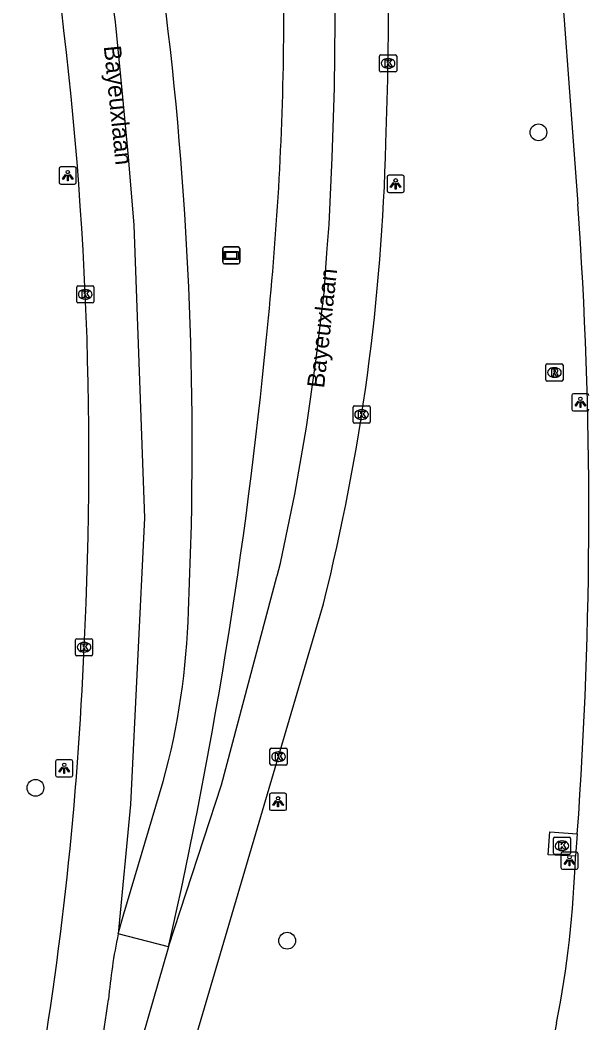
# Model space of a CAD drawing. Extents: x 159822 to 160765, y 380693 to 381634.
# Drawn here: x 160559.3 to 160592.4, y 381373 to 381431.5 of the extents above; entities that cross this region are included whole.
import ezdxf

# ---------------------------------------------------------------- set-up
doc = ezdxf.new("R2010")
doc.units = 0
for name, color, linetype in [('IMGEO_Berm_groen', 7, 'Continuous'), ('IMGEO_Boom', 7, 'Continuous'), ('IMGEO_Fietspad_gesloten', 7, 'Continuous'), ('IMGEO_Kolk', 7, 'Continuous'), ('IMGEO_Lichtpunt', 7, 'Continuous'), ('IMGEO_Openbare_ruimte_label', 7, 'Continuous'), ('IMGEO_Reclamebord', 7, 'Continuous'), ('IMGEO_Rijbaan_regionaal_gesloten', 7, 'Continuous'), ('IMGEO_Rioolput', 7, 'Continuous'), ('IMGEO_Verkeerseiland_open', 7, 'Continuous')]:
    doc.layers.add(name, color=color, linetype=linetype)

msp = doc.modelspace()

# ---------------------------------------------------------------- linework, layer by layer
at = {"layer": 'IMGEO_Berm_groen'}
msp.add_lwpolyline([(160591.636, 381382.746), (160590.052, 381382.83), (160590.143, 381384.164), (160591.745, 381384.049)], dxfattribs=at)
at = {"layer": 'IMGEO_Boom'}
for centre in [(160589.479, 381424.919), (160560.163, 381386.727), (160574.836, 381377.821)]:
    msp.add_circle(centre, 0.489, dxfattribs=at)
at = {"layer": 'IMGEO_Fietspad_gesloten'}
for points in [[(160589.082, 381456.76), (160590.47, 381438.252), (160591.778, 381420.755)], [(160591.745, 381384.049), (160591.636, 381382.746)], [(160590.535, 381373.03), (160588.771, 381363.722)]]:
    msp.add_lwpolyline(points, dxfattribs=at)
for centre, radius, start, end in [((160334.374, 381402.633), 258.041, 355.86992, 4.02706), ((160427.932, 381397.66), 167.901, 345.31799, 356.29242), ((160531.123, 381384.683), 60.544, 348.90307, 358.16678)]:
    msp.add_arc(centre, radius, start, end, dxfattribs=at)
at = {"layer": 'IMGEO_Kolk'}
for p, q in [((160580.216, 381428.513), (160580.216, 381429.365)), ((160580.291, 381429.439), (160581.143, 381429.439)), ((160580.704, 381429.219), (160580.729, 381429.219)), ((160581.217, 381429.365), (160581.217, 381428.513)), ((160581.143, 381428.439), (160580.291, 381428.439)), ((160580.727, 381428.659), (160580.702, 381428.659)), ((160562.569, 381415.054), (160562.569, 381415.906)), ((160562.644, 381415.98), (160563.496, 381415.98)), ((160563.057, 381415.76), (160563.082, 381415.76)), ((160563.57, 381415.906), (160563.57, 381415.054)), ((160563.496, 381414.98), (160562.644, 381414.98)), ((160563.08, 381415.2), (160563.055, 381415.2)), ((160578.674, 381408.052), (160578.674, 381408.904)), ((160578.749, 381408.978), (160579.601, 381408.978)), ((160579.162, 381408.758), (160579.187, 381408.758)), ((160579.675, 381408.904), (160579.675, 381408.052)), ((160579.601, 381407.978), (160578.749, 381407.978)), ((160579.185, 381408.198), (160579.16, 381408.198)), ((160562.495, 381394.492), (160562.495, 381395.344)), ((160562.57, 381395.418), (160563.422, 381395.418)), ((160562.983, 381395.198), (160563.008, 381395.198)), ((160563.496, 381395.344), (160563.496, 381394.492)), ((160563.006, 381394.638), (160562.981, 381394.638)), ((160563.422, 381394.418), (160562.57, 381394.418)), ((160573.833, 381388.119), (160573.833, 381388.971)), ((160573.908, 381389.045), (160574.76, 381389.045)), ((160574.321, 381388.825), (160574.346, 381388.825)), ((160574.834, 381388.971), (160574.834, 381388.119)), ((160574.76, 381388.045), (160573.908, 381388.045)), ((160574.344, 381388.265), (160574.319, 381388.265)), ((160590.35, 381382.927), (160590.35, 381383.779)), ((160590.425, 381383.853), (160591.277, 381383.853)), ((160590.838, 381383.633), (160590.863, 381383.633)), ((160591.351, 381383.779), (160591.351, 381382.927)), ((160591.277, 381382.853), (160590.425, 381382.853)), ((160590.861, 381383.073), (160590.836, 381383.073))]:
    msp.add_line(p, q, dxfattribs=at)
for points in [[(160580.216, 381428.513), (160580.216, 381429.365)], [(160580.291, 381429.439), (160581.143, 381429.439)], [(160580.537, 381429.139), (160580.66, 381429.139), (160580.66, 381428.988), (160580.79, 381429.139), (160580.954, 381429.139), (160580.808, 381428.988), (160580.961, 381428.739), (160580.809, 381428.739), (160580.724, 381428.903), (160580.66, 381428.836), (160580.66, 381428.739), (160580.537, 381428.739), (160580.537, 381429.139)], [(160581.217, 381429.365), (160581.217, 381428.513)], [(160581.143, 381428.439), (160580.291, 381428.439)], [(160562.569, 381415.054), (160562.569, 381415.906)], [(160562.644, 381415.98), (160563.496, 381415.98)], [(160562.89, 381415.68), (160563.013, 381415.68), (160563.013, 381415.529), (160563.143, 381415.68), (160563.307, 381415.68), (160563.161, 381415.529), (160563.314, 381415.28), (160563.162, 381415.28), (160563.077, 381415.444), (160563.013, 381415.377), (160563.013, 381415.28), (160562.89, 381415.28), (160562.89, 381415.68)], [(160563.57, 381415.906), (160563.57, 381415.054)], [(160563.496, 381414.98), (160562.644, 381414.98)], [(160578.674, 381408.052), (160578.674, 381408.904)], [(160578.749, 381408.978), (160579.601, 381408.978)], [(160578.995, 381408.678), (160579.118, 381408.678), (160579.118, 381408.527), (160579.248, 381408.678), (160579.412, 381408.678), (160579.266, 381408.527), (160579.419, 381408.278), (160579.267, 381408.278), (160579.182, 381408.442), (160579.118, 381408.375), (160579.118, 381408.278), (160578.995, 381408.278), (160578.995, 381408.678)], [(160579.675, 381408.904), (160579.675, 381408.052)], [(160579.601, 381407.978), (160578.749, 381407.978)], [(160562.495, 381394.492), (160562.495, 381395.344)], [(160562.57, 381395.418), (160563.422, 381395.418)], [(160562.816, 381395.118), (160562.939, 381395.118), (160562.939, 381394.967), (160563.069, 381395.118), (160563.233, 381395.118), (160563.087, 381394.967), (160563.24, 381394.718), (160563.088, 381394.718), (160563.003, 381394.882), (160562.939, 381394.815), (160562.939, 381394.718), (160562.816, 381394.718), (160562.816, 381395.118)], [(160563.496, 381395.344), (160563.496, 381394.492)], [(160563.422, 381394.418), (160562.57, 381394.418)], [(160573.833, 381388.119), (160573.833, 381388.971)], [(160573.908, 381389.045), (160574.76, 381389.045)], [(160574.154, 381388.745), (160574.277, 381388.745), (160574.277, 381388.594), (160574.407, 381388.745), (160574.571, 381388.745), (160574.425, 381388.594), (160574.578, 381388.345), (160574.426, 381388.345), (160574.341, 381388.509), (160574.277, 381388.442), (160574.277, 381388.345), (160574.154, 381388.345), (160574.154, 381388.745)], [(160574.834, 381388.971), (160574.834, 381388.119)], [(160574.76, 381388.045), (160573.908, 381388.045)], [(160590.35, 381382.927), (160590.35, 381383.779)], [(160590.425, 381383.853), (160591.277, 381383.853)], [(160590.671, 381383.553), (160590.794, 381383.553), (160590.794, 381383.402), (160590.924, 381383.553), (160591.088, 381383.553), (160590.942, 381383.402), (160591.095, 381383.153), (160590.943, 381383.153), (160590.858, 381383.317), (160590.794, 381383.25), (160590.794, 381383.153), (160590.671, 381383.153), (160590.671, 381383.553)], [(160591.351, 381383.779), (160591.351, 381382.927)], [(160591.277, 381382.853), (160590.425, 381382.853)]]:
    msp.add_lwpolyline(points, dxfattribs=at)
for centre, start, end in [((160580.293, 381429.363), 91.55205, 178.44795), ((160580.293, 381429.363), 91.55205, 178.44795), ((160581.141, 381429.363), 1.55205, 88.44795), ((160581.141, 381429.363), 1.55205, 88.44795), ((160580.293, 381428.515), 181.55205, 268.44795), ((160580.293, 381428.515), 181.55205, 268.44795), ((160581.141, 381428.515), 271.55205, 358.44795), ((160581.141, 381428.515), 271.55205, 358.44795), ((160562.646, 381415.904), 91.55205, 178.44795), ((160562.646, 381415.904), 91.55205, 178.44795), ((160563.494, 381415.904), 1.55205, 88.44795), ((160563.494, 381415.904), 1.55205, 88.44795), ((160562.646, 381415.056), 181.55205, 268.44795), ((160562.646, 381415.056), 181.55205, 268.44795), ((160563.494, 381415.056), 271.55205, 358.44795), ((160563.494, 381415.056), 271.55205, 358.44795), ((160578.751, 381408.902), 91.55205, 178.44795), ((160578.751, 381408.902), 91.55205, 178.44795), ((160579.599, 381408.902), 1.55205, 88.44795), ((160579.599, 381408.902), 1.55205, 88.44795), ((160578.751, 381408.054), 181.55205, 268.44795), ((160578.751, 381408.054), 181.55205, 268.44795), ((160579.599, 381408.054), 271.55205, 358.44795), ((160579.599, 381408.054), 271.55205, 358.44795), ((160562.572, 381395.342), 91.55205, 178.44795), ((160562.572, 381395.342), 91.55205, 178.44795), ((160563.42, 381395.342), 1.55205, 88.44795), ((160563.42, 381395.342), 1.55205, 88.44795), ((160562.572, 381394.494), 181.55205, 268.44795), ((160562.572, 381394.494), 181.55205, 268.44795), ((160563.42, 381394.494), 271.55205, 358.44795), ((160563.42, 381394.494), 271.55205, 358.44795), ((160573.91, 381388.969), 91.55205, 178.44795), ((160573.91, 381388.969), 91.55205, 178.44795), ((160574.758, 381388.969), 1.55205, 88.44795), ((160574.758, 381388.969), 1.55205, 88.44795), ((160573.91, 381388.121), 181.55205, 268.44795), ((160573.91, 381388.121), 181.55205, 268.44795), ((160574.758, 381388.121), 271.55205, 358.44795), ((160574.758, 381388.121), 271.55205, 358.44795), ((160590.427, 381383.777), 91.55205, 178.44795), ((160590.427, 381383.777), 91.55205, 178.44795), ((160591.275, 381383.777), 1.55205, 88.44795), ((160591.275, 381383.777), 1.55205, 88.44795), ((160590.427, 381382.929), 181.55205, 268.44795), ((160590.427, 381382.929), 181.55205, 268.44795), ((160591.275, 381382.929), 271.55205, 358.44795), ((160591.275, 381382.929), 271.55205, 358.44795)]:
    msp.add_arc(centre, 0.0765, start, end, dxfattribs=at)
for centre, major_axis, ratio, start_param, end_param in [((160580.703, 381428.939), (-0.387, 0.002), 0.722429, 4.712389, 7.853982), ((160580.728, 381428.939), (-0.39, 0.002), 0.717154, 1.570796, 4.712389), ((160563.056, 381415.48), (-0.387, 0.002), 0.722429, 4.712389, 7.853982), ((160563.081, 381415.48), (-0.39, 0.002), 0.717154, 1.570796, 4.712389), ((160579.161, 381408.478), (-0.387, 0.002), 0.722429, 4.712389, 7.853982), ((160579.186, 381408.478), (-0.39, 0.002), 0.717154, 1.570796, 4.712389), ((160562.982, 381394.918), (-0.387, 0.002), 0.722429, 4.712389, 7.853982), ((160563.007, 381394.918), (-0.39, 0.002), 0.717154, 1.570796, 4.712389), ((160574.32, 381388.545), (-0.387, 0.002), 0.722429, 4.712389, 7.853982), ((160574.345, 381388.545), (-0.39, 0.002), 0.717154, 1.570796, 4.712389), ((160590.837, 381383.353), (-0.387, 0.002), 0.722429, 4.712389, 7.853982), ((160590.862, 381383.353), (-0.39, 0.002), 0.717154, 1.570796, 4.712389)]:
    msp.add_ellipse(centre, major_axis=major_axis, ratio=ratio, start_param=start_param, end_param=end_param, dxfattribs=at)
at = {"layer": 'IMGEO_Lichtpunt'}
for p, q in [((160561.549, 381422.806), (160561.549, 381421.999)), ((160561.549, 381422.806), (160561.549, 381421.999)), ((160562.451, 381422.901), (160561.643, 381422.901)), ((160562.451, 381422.901), (160561.643, 381422.901)), ((160562.545, 381421.999), (160562.545, 381422.806)), ((160562.545, 381421.999), (160562.545, 381422.806)), ((160561.643, 381421.905), (160562.451, 381421.905)), ((160561.643, 381421.905), (160562.451, 381421.905)), ((160580.658, 381422.324), (160580.658, 381421.517)), ((160580.658, 381422.324), (160580.658, 381421.517)), ((160581.56, 381422.419), (160580.752, 381422.419)), ((160581.56, 381422.419), (160580.752, 381422.419)), ((160581.654, 381421.517), (160581.654, 381422.324)), ((160581.654, 381421.517), (160581.654, 381422.324)), ((160580.752, 381421.423), (160581.56, 381421.423)), ((160580.752, 381421.423), (160581.56, 381421.423)), ((160592.328, 381409.69), (160591.52, 381409.69)), ((160592.328, 381409.69), (160591.52, 381409.69)), ((160591.426, 381409.595), (160591.426, 381408.788)), ((160591.426, 381409.595), (160591.426, 381408.788)), ((160591.52, 381408.694), (160592.328, 381408.694)), ((160591.52, 381408.694), (160592.328, 381408.694)), ((160561.343, 381388.27), (160561.343, 381387.463)), ((160561.343, 381388.27), (160561.343, 381387.463)), ((160562.245, 381388.365), (160561.437, 381388.365)), ((160562.245, 381388.365), (160561.437, 381388.365)), ((160562.339, 381387.463), (160562.339, 381388.27)), ((160562.339, 381387.463), (160562.339, 381388.27)), ((160561.437, 381387.369), (160562.245, 381387.369)), ((160561.437, 381387.369), (160562.245, 381387.369)), ((160573.805, 381386.321), (160573.805, 381385.514)), ((160573.805, 381386.321), (160573.805, 381385.514)), ((160574.707, 381386.416), (160573.899, 381386.416)), ((160574.707, 381386.416), (160573.899, 381386.416)), ((160574.801, 381385.514), (160574.801, 381386.321)), ((160574.801, 381385.514), (160574.801, 381386.321)), ((160573.899, 381385.42), (160574.707, 381385.42)), ((160573.899, 381385.42), (160574.707, 381385.42)), ((160590.79, 381382.891), (160590.79, 381382.084)), ((160590.79, 381382.891), (160590.79, 381382.084)), ((160591.692, 381382.986), (160590.884, 381382.986)), ((160591.692, 381382.986), (160590.884, 381382.986)), ((160591.786, 381382.084), (160591.786, 381382.891)), ((160591.786, 381382.084), (160591.786, 381382.891)), ((160590.884, 381381.99), (160591.692, 381381.99)), ((160590.884, 381381.99), (160591.692, 381381.99))]:
    msp.add_line(p, q, dxfattribs=at)
for points in [[(160561.923, 381422.47), (160561.962, 381422.442), (160561.774, 381422.18), (160561.736, 381422.207), (160561.923, 381422.47)], [(160562.025, 381422.422), (160562.072, 381422.422), (160562.072, 381422.1), (160562.025, 381422.1), (160562.025, 381422.422)], [(160562.135, 381422.442), (160562.173, 381422.469), (160562.36, 381422.207), (160562.321, 381422.179), (160562.135, 381422.442)], [(160581.032, 381421.988), (160581.071, 381421.96), (160580.883, 381421.698), (160580.845, 381421.725), (160581.032, 381421.988)], [(160581.134, 381421.94), (160581.181, 381421.94), (160581.181, 381421.618), (160581.134, 381421.618), (160581.134, 381421.94)], [(160581.244, 381421.96), (160581.282, 381421.987), (160581.469, 381421.725), (160581.43, 381421.697), (160581.244, 381421.96)], [(160591.8, 381409.259), (160591.839, 381409.231), (160591.651, 381408.969), (160591.613, 381408.996), (160591.8, 381409.259)], [(160591.902, 381409.211), (160591.949, 381409.211), (160591.949, 381408.889), (160591.902, 381408.889), (160591.902, 381409.211)], [(160592.012, 381409.231), (160592.05, 381409.258), (160592.237, 381408.996), (160592.198, 381408.968), (160592.012, 381409.231)], [(160561.717, 381387.934), (160561.756, 381387.906), (160561.568, 381387.644), (160561.53, 381387.671), (160561.717, 381387.934)], [(160561.819, 381387.886), (160561.866, 381387.886), (160561.866, 381387.564), (160561.819, 381387.564), (160561.819, 381387.886)], [(160561.929, 381387.906), (160561.967, 381387.933), (160562.154, 381387.671), (160562.115, 381387.643), (160561.929, 381387.906)], [(160574.179, 381385.985), (160574.218, 381385.957), (160574.03, 381385.695), (160573.992, 381385.722), (160574.179, 381385.985)], [(160574.281, 381385.937), (160574.328, 381385.937), (160574.328, 381385.615), (160574.281, 381385.615), (160574.281, 381385.937)], [(160574.391, 381385.957), (160574.429, 381385.984), (160574.616, 381385.722), (160574.577, 381385.694), (160574.391, 381385.957)], [(160591.164, 381382.555), (160591.203, 381382.527), (160591.015, 381382.265), (160590.977, 381382.292), (160591.164, 381382.555)], [(160591.266, 381382.507), (160591.313, 381382.507), (160591.313, 381382.185), (160591.266, 381382.185), (160591.266, 381382.507)], [(160591.376, 381382.527), (160591.414, 381382.554), (160591.601, 381382.292), (160591.562, 381382.264), (160591.376, 381382.527)]]:
    msp.add_lwpolyline(points, dxfattribs=at)
for centre in [(160562.048, 381422.604), (160581.157, 381422.122), (160591.925, 381409.393), (160561.842, 381388.068), (160574.304, 381386.119), (160591.289, 381382.689)]:
    msp.add_circle(centre, 0.0994, dxfattribs=at)
for centre, start, end in [((160561.643, 381422.806), 90, 180), ((160561.643, 381422.806), 90, 180), ((160562.451, 381422.806), 0, 90), ((160562.451, 381422.806), 0, 90), ((160561.643, 381421.999), 180, 270), ((160561.643, 381421.999), 180, 270), ((160562.451, 381421.999), 270, 0), ((160562.451, 381421.999), 270, 360), ((160580.752, 381422.324), 90, 180), ((160580.752, 381422.324), 90, 180), ((160581.56, 381422.324), 0, 90), ((160581.56, 381422.324), 0, 90), ((160580.752, 381421.517), 180, 270), ((160580.752, 381421.517), 180, 270), ((160581.56, 381421.517), 270, 0), ((160581.56, 381421.517), 270, 360), ((160591.52, 381409.595), 90, 180), ((160591.52, 381409.595), 90, 180), ((160592.328, 381409.595), 0, 90), ((160592.328, 381409.595), 0, 90), ((160591.52, 381408.788), 180, 270), ((160591.52, 381408.788), 180, 270), ((160592.328, 381408.788), 270, 0), ((160592.328, 381408.788), 270, 360), ((160561.437, 381388.27), 90, 180), ((160561.437, 381388.27), 90, 180), ((160562.245, 381388.27), 0, 90), ((160562.245, 381388.27), 0, 90), ((160561.437, 381387.463), 180, 270), ((160561.437, 381387.463), 180, 270), ((160562.245, 381387.463), 270, 0), ((160562.245, 381387.463), 270, 360), ((160573.899, 381386.321), 90, 180), ((160573.899, 381386.321), 90, 180), ((160574.707, 381386.321), 0, 90), ((160574.707, 381386.321), 0, 90), ((160573.899, 381385.514), 180, 270), ((160573.899, 381385.514), 180, 270), ((160574.707, 381385.514), 270, 0), ((160574.707, 381385.514), 270, 360), ((160590.884, 381382.891), 90, 180), ((160590.884, 381382.891), 90, 180), ((160591.692, 381382.891), 0, 90), ((160591.692, 381382.891), 0, 90), ((160590.884, 381382.084), 180, 270), ((160590.884, 381382.084), 180, 270), ((160591.692, 381382.084), 270, 0), ((160591.692, 381382.084), 270, 360)]:
    msp.add_arc(centre, 0.0946, start, end, dxfattribs=at)
at = {"layer": 'IMGEO_Reclamebord'}
for p, q in [((160571.081, 381417.349), (160571.081, 381418.149)), ((160571.081, 381418.149), (160571.081, 381417.349)), ((160571.181, 381418.249), (160571.971, 381418.249)), ((160571.971, 381418.249), (160571.181, 381418.249)), ((160572.071, 381418.149), (160572.071, 381417.349)), ((160572.071, 381417.349), (160572.071, 381418.149)), ((160571.971, 381417.249), (160571.181, 381417.249)), ((160571.181, 381417.249), (160571.971, 381417.249))]:
    msp.add_line(p, q, dxfattribs=at)
for points in [[(160571.182, 381417.981), (160571.97, 381417.981), (160571.97, 381417.517), (160571.182, 381417.517), (160571.182, 381417.981)], [(160571.247, 381417.916), (160571.247, 381417.582), (160571.905, 381417.582), (160571.905, 381417.916), (160571.247, 381417.916)]]:
    msp.add_lwpolyline(points, dxfattribs=at)
for centre, start, end in [((160571.181, 381418.149), 90, 180), ((160571.181, 381418.149), 90, 180), ((160571.971, 381418.149), 0, 90), ((160571.971, 381418.149), 360, 90), ((160571.181, 381417.349), 180, 270), ((160571.181, 381417.349), 180, 270), ((160571.971, 381417.349), 270, 0), ((160571.971, 381417.349), 270, 0)]:
    msp.add_arc(centre, 0.1, start, end, dxfattribs=at)
at = {"layer": 'IMGEO_Rijbaan_regionaal_gesloten'}
for points in [[(160542.207, 381512.934), (160553.927, 381479.42), (160555.787, 381473.689), (160557.943, 381466.212), (160558.973, 381462.361), (160559.957, 381458.401), (160561.633, 381450.766), (160562.395, 381446.923), (160563.044, 381442.966), (160563.672, 381439.14), (160564.246, 381435.25), (160564.819, 381431.36), (160565.2, 381427.376), (160565.57, 381423.498), (160565.893, 381419.508), (160566.526, 381402.451), (160565.696, 381385.754), (160564.985, 381378.219)], [(160567.925, 381377.461), (160571.005, 381386.912), (160574.237, 381399.035), (160574.247, 381399.073), (160574.444, 381399.814), (160575.286, 381403.83), (160575.957, 381407.748), (160576.504, 381411.56), (160576.982, 381415.587), (160577.151, 381417.882), (160577.172, 381418.159), (160577.275, 381419.552), (160577.458, 381423.462), (160577.594, 381427.513), (160577.637, 381431.378), (160577.558, 381435.353)], [(160569.08, 381397.023), (160569.252, 381402.025)], [(160564.749, 381355.905), (160566.508, 381361.893), (160568.258, 381367.918), (160574.332, 381388.546), (160576.952, 381397.45)], [(160564.985, 381378.219), (160565.318, 381379.387), (160567.612, 381387.092)], [(160567.925, 381377.461), (160563.689, 381362.775), (160563.276, 381361.613)]]:
    msp.add_lwpolyline(points, dxfattribs=at)
for centre, radius, start, end in [((160349.633, 381405.967), 213.65, 357.0356, 8.06844), ((160359.336, 381406.645), 209.967, 358.73913, 8.06338), ((160544.428, 381431.996), 30.221, 358.98789, 6.96028), ((160359.168, 381432.711), 221.58, 357.82213, 0.38698), ((160391.654, 381432.235), 182.991, 354.31628, 359.75799), ((160456.94, 381427.374), 123.687, 345.99921, 358.57163), ((160289.159, 381440.523), 285.809, 347.25318, 354.69787), ((160527.27, 381398.129), 41.824, 344.69856, 358.4843), ((160365.585, 381402.725), 197.567, 349.94697, 357.73528), ((160599.151, 381371.19), 34.881, 168.37457, 174.72805), ((160316.086, 381409.517), 250.803, 349.0367, 351.95001)]:
    msp.add_arc(centre, radius, start, end, dxfattribs=at)
at = {"layer": 'IMGEO_Rioolput'}
for p, q in [((160589.985, 381411.427), (160590.837, 381411.427)), ((160589.91, 381410.501), (160589.91, 381411.353)), ((160590.398, 381411.207), (160590.423, 381411.207)), ((160590.911, 381411.353), (160590.911, 381410.501)), ((160590.837, 381410.427), (160589.985, 381410.427)), ((160590.421, 381410.647), (160590.396, 381410.647))]:
    msp.add_line(p, q, dxfattribs=at)
for points in [[(160589.985, 381411.427), (160590.837, 381411.427)], [(160589.91, 381410.501), (160589.91, 381411.353)], [(160590.499, 381411.125), (160590.247, 381411.127), (160590.247, 381410.727)], [(160590.247, 381410.727), (160590.371, 381410.727), (160590.371, 381410.889), (160590.382, 381410.889)], [(160590.425, 381411.046), (160590.371, 381411.046), (160590.371, 381410.965)], [(160590.371, 381410.965), (160590.423, 381410.965)], [(160590.429, 381410.86), (160590.5, 381410.727), (160590.64, 381410.727), (160590.575, 381410.853)], [(160590.911, 381411.353), (160590.911, 381410.501)], [(160590.837, 381410.427), (160589.985, 381410.427)]]:
    msp.add_lwpolyline(points, dxfattribs=at)
for centre, radius, start, end in [((160589.987, 381411.351), 0.0765, 91.55205, 178.44795), ((160589.987, 381411.351), 0.0765, 91.55205, 178.44795), ((160590.835, 381411.351), 0.0765, 1.55205, 88.44795), ((160590.835, 381411.351), 0.0765, 1.55205, 88.44795), ((160590.381, 381410.836), 0.0533, 26.02933, 88.69889), ((160590.407, 381411.154), 0.19, 274.7715, 282.96867), ((160590.431, 381410.95), 0.0964, 77.00612, 93.18647), ((160590.445, 381411.007), 0.0378, 276.66336, 79.67722), ((160590.498, 381411.015), 0.109, 350.36119, 89.41601), ((160590.496, 381411.015), 0.112, 277.58423, 350.98172), ((160590.48, 381410.8), 0.108, 29.51342, 73.79051), ((160589.987, 381410.503), 0.0765, 181.55205, 268.44795), ((160589.987, 381410.503), 0.0765, 181.55205, 268.44795), ((160590.835, 381410.503), 0.0765, 271.55205, 358.44795), ((160590.835, 381410.503), 0.0765, 271.55205, 358.44795)]:
    msp.add_arc(centre, radius, start, end, dxfattribs=at)
for centre, major_axis, ratio, start_param, end_param in [((160590.397, 381410.927), (-0.387, 0.002), 0.722429, 4.712389, 7.853982), ((160590.422, 381410.927), (-0.39, 0.002), 0.717154, 1.570796, 4.712389)]:
    msp.add_ellipse(centre, major_axis=major_axis, ratio=ratio, start_param=start_param, end_param=end_param, dxfattribs=at)
at = {"layer": 'IMGEO_Verkeerseiland_open'}
msp.add_lwpolyline([(160567.925, 381377.461), (160564.985, 381378.219)], dxfattribs=at)

# ---------------------------------------------------------------- texts
at = {"layer": 'IMGEO_Openbare_ruimte_label'}
for rotation, p in [(275.7391, (160564.145, 381429.931)), (83.68512, (160576.985, 381409.989))]:
    msp.add_text('Bayeuxlaan', height=1, rotation=rotation, dxfattribs=at).set_placement(p)

doc.saveas('drawing.dxf')
